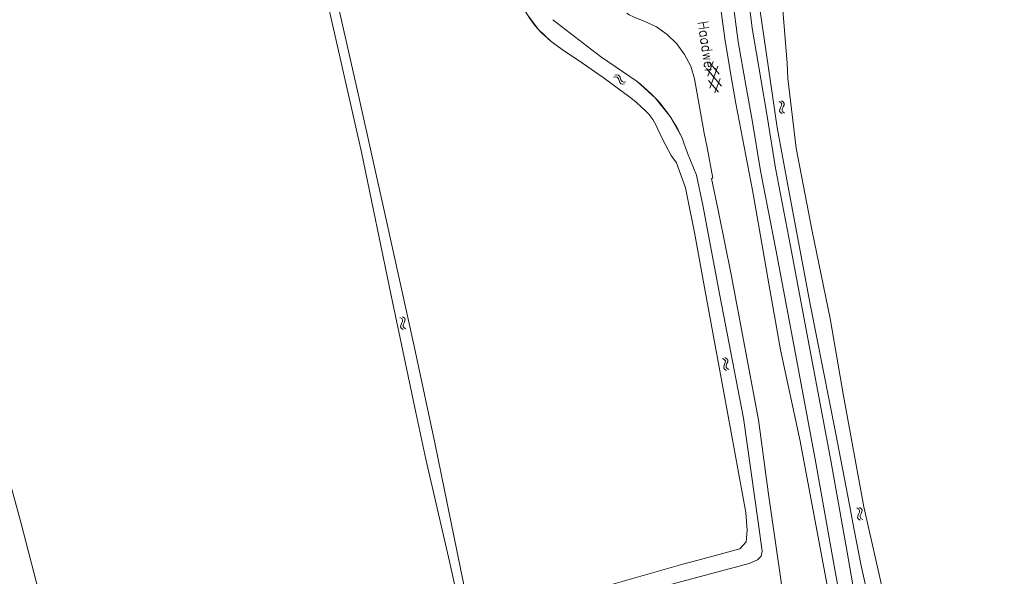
# Model space of a CAD drawing. Header units: metres. Extents: x 189705 to 199106, y 581686 to 588448.
# Tile 409 of 555: x 195938 to 196132, y 587648 to 587758. Entities that reach past the tile are written whole.
import ezdxf

# ---------------------------------------------------------------- set-up
doc = ezdxf.new("R2010")
doc.units = ezdxf.units.M
doc.layers.add('B-WA-OG-GBKN-G', color=7, linetype='Continuous', lineweight=18)
doc.styles.add('Style-STANDARD', font='STANDARD.shx')

msp = doc.modelspace()

# ---------------------------------------------------------------- linework, layer by layer
at = {"layer": 'B-WA-OG-GBKN-G'}
for p, q in [((196073.961, 587746.68), (196074.995, 587749.55)), ((196074.254, 587749.416), (196076.223, 587747.086)), ((196073.686, 587748.212), (196076.652, 587744.699)), ((196074.39, 587744.292), (196075.948, 587748.617)), ((196055.391, 587746.456), (196055.793, 587746.52)), ((196055.65, 587746.88), (196056.052, 587746.946)), ((196055.793, 587746.52), (196056.114, 587746.45)), ((196056.052, 587746.946), (196056.372, 587746.879)), ((196056.114, 587746.45), (196056.323, 587746.2)), ((196056.323, 587746.2), (196056.459, 587745.808)), ((196056.372, 587746.879), (196056.589, 587746.619)), ((196056.459, 587745.808), (196056.586, 587745.42)), ((196056.586, 587745.42), (196056.795, 587745.166)), ((196056.589, 587746.619), (196056.717, 587746.233)), ((196056.717, 587746.233), (196056.847, 587745.846)), ((196056.847, 587745.846), (196057.055, 587745.591)), ((196057.055, 587745.591), (196057.384, 587745.518)), ((196057.384, 587745.518), (196057.787, 587745.583)), ((196074.113, 587745.828), (196076.081, 587743.496)), ((196075.341, 587743.363), (196076.376, 587746.236)), ((196056.795, 587745.166), (196057.124, 587745.095)), ((196057.124, 587745.095), (196057.528, 587745.16)), ((196088.028, 587741.704), (196088.358, 587741.464)), ((196088.358, 587741.464), (196088.536, 587741.189)), ((196088.51, 587741.821), (196088.842, 587741.584)), ((196088.842, 587741.584), (196089.021, 587741.311)), ((196088.143, 587740.126), (196088.111, 587739.798)), ((196088.111, 587739.798), (196088.295, 587739.515)), ((196088.327, 587740.49), (196088.143, 587740.126)), ((196088.295, 587739.515), (196088.627, 587739.277)), ((196088.507, 587740.864), (196088.327, 587740.49)), ((196088.536, 587741.189), (196088.507, 587740.864)), ((196088.628, 587740.243), (196088.596, 587739.916)), ((196088.596, 587739.916), (196088.778, 587739.633)), ((196088.81, 587740.609), (196088.628, 587740.243)), ((196088.778, 587739.633), (196089.11, 587739.394)), ((196088.991, 587740.973), (196088.81, 587740.609)), ((196089.021, 587741.311), (196088.991, 587740.973)), ((196013.26, 587699.069), (196013.596, 587698.838)), ((196013.596, 587698.838), (196013.781, 587698.566)), ((196013.74, 587699.198), (196014.077, 587698.969)), ((196014.077, 587698.969), (196014.263, 587698.7)), ((196014.263, 587698.7), (196014.242, 587698.362)), ((196013.415, 587697.494), (196013.391, 587697.166)), ((196013.391, 587697.166), (196013.581, 587696.887)), ((196013.589, 587697.863), (196013.415, 587697.494)), ((196013.581, 587696.887), (196013.919, 587696.657)), ((196013.76, 587698.241), (196013.589, 587697.863)), ((196013.781, 587698.566), (196013.76, 587698.241)), ((196013.896, 587697.624), (196013.872, 587697.295)), ((196013.872, 587697.295), (196014.061, 587697.016)), ((196014.069, 587697.994), (196013.896, 587697.624)), ((196014.061, 587697.016), (196014.398, 587696.786)), ((196014.242, 587698.362), (196014.069, 587697.994)), ((196077.22, 587690.75), (196076.87, 587690.962)), ((196077.692, 587690.905), (196077.342, 587691.116)), ((196077.109, 587689.058), (196077.112, 587689.396)), ((196077.31, 587688.799), (196077.109, 587689.058)), ((196077.112, 587689.396), (196077.265, 587689.773)), ((196077.423, 587690.482), (196077.22, 587690.75)), ((196077.265, 587689.773), (196077.417, 587690.152)), ((196077.417, 587690.152), (196077.423, 587690.482)), ((196077.584, 587689.217), (196077.586, 587689.544)), ((196077.783, 587688.957), (196077.584, 587689.217)), ((196077.586, 587689.544), (196077.736, 587689.93)), ((196077.897, 587690.637), (196077.692, 587690.905)), ((196077.736, 587689.93), (196077.891, 587690.308)), ((196077.891, 587690.308), (196077.897, 587690.637)), ((196077.659, 587688.589), (196077.31, 587688.799)), ((196078.131, 587688.744), (196077.783, 587688.957)), ((196103.72, 587661.21), (196103.384, 587661.443)), ((196103.508, 587659.528), (196103.532, 587659.866)), ((196103.532, 587659.866), (196103.707, 587660.233)), ((196103.707, 587660.233), (196103.881, 587660.602)), ((196103.907, 587660.93), (196103.72, 587661.21)), ((196104.201, 587661.336), (196103.864, 587661.569)), ((196103.881, 587660.602), (196103.907, 587660.93)), ((196103.991, 587659.659), (196104.014, 587659.984)), ((196104.014, 587659.984), (196104.187, 587660.361)), ((196104.187, 587660.361), (196104.364, 587660.729)), ((196104.389, 587661.057), (196104.201, 587661.336)), ((196104.364, 587660.729), (196104.389, 587661.057)), ((196103.692, 587659.258), (196103.508, 587659.528)), ((196104.028, 587659.027), (196103.692, 587659.258)), ((196104.174, 587659.386), (196103.991, 587659.659)), ((196104.509, 587659.154), (196104.174, 587659.386))]:
    msp.add_line(p, q, dxfattribs=at)
at = {"layer": 'B-WA-OG-GBKN-G', "flags": 128}
for points in [[(196132.435, 587500), (196130.992, 587507.909), (196128.527, 587520.873), (196128.358, 587522.435), (196127.736, 587530.859), (196126.251, 587548.54), (196124.584, 587567.291), (196124.264, 587569.806), (196122.201, 587581.679), (196118.639, 587597.239), (196114.996, 587610.059), (196109.365, 587630.227), (196108.118, 587633.886), (196107.155, 587637.567), (196106.165, 587641.168), (196104.153, 587650.352), (196102.492, 587658.868), (196101.879, 587662.041), (196099.16, 587676.388), (196094.171, 587701.653), (196089.89, 587724.451), (196087.651, 587736.563), (196084.24, 587759.942), (196082.756, 587776.698)], [(196074.886, 587774.702), (196075.952, 587764.385), (196077.296, 587754.101)], [(196087.524, 587775.097), (196089.594, 587749.262), (196089.728, 587746.198), (196091.405, 587732.491), (196094.57, 587716.049), (196098.084, 587698.834), (196100.728, 587683.605), (196104.731, 587661.692), (196110.24, 587637.25)], [(196081.182, 587770.197), (196081.849, 587763.148), (196082.739, 587756.123)], [(196000, 587756.592), (195997.32, 587768.409)], [(196000, 587765.295), (196005.042, 587743.189), (196010.511, 587718.38), (196016.081, 587693.392), (196020.138, 587674.302), (196025.754, 587646.596), (196026.913, 587641.08), (196027.217, 587640.419), (196027.648, 587639.986), (196027.902, 587639.808), (196028.283, 587639.654), (196029.376, 587639.805), (196037.079, 587641.621), (196054.344, 587646.138), (196069.016, 587650.381), (196071.787, 587651.088)], [(196035.678, 587765.261), (196036.774, 587761.907), (196038.406, 587758.778), (196040.529, 587755.96), (196043.087, 587753.529)], [(196078.817, 587762.044), (196079.948, 587753.454), (196081.434, 587744.919)], [(196057.995, 587759.094), (196058.444, 587758.784), (196059.327, 587758.356), (196060.243, 587758.007), (196061.446, 587757.52)], [(196043.403, 587757.824), (196052.787, 587750.553), (196060.031, 587745.59)], [(196069.349, 587750.924), (196067.84, 587753.07), (196065.98, 587754.92), (196063.827, 587756.419), (196061.446, 587757.52)], [(196000, 587631.015), (196011.906, 587634.093), (196021.136, 587636.923), (196023.45, 587637.783), (196024.341, 587638.34), (196024.927, 587638.923), (196025.156, 587639.609), (196025.209, 587640.321), (196025.008, 587641.998), (196023.043, 587650.895), (196018.378, 587671.078), (196016.388, 587680.28), (196011.5, 587703.412), (196005.656, 587731.652), (196000, 587756.592)], [(196082.739, 587756.123), (196084.403, 587746.128), (196085.692, 587738.757)], [(196060.902, 587740.546), (196059.782, 587741.575), (196058.604, 587742.537), (196053.349, 587746.44), (196048.391, 587749.8), (196045.722, 587751.641), (196043.087, 587753.529)], [(196077.296, 587754.101), (196078.43, 587747.362), (196079.52, 587741.267)], [(196071.361, 587746.169), (196070.621, 587748.659), (196069.349, 587750.924)], [(196068.826, 587734.605), (196066.509, 587738.732), (196063.551, 587742.427), (196060.031, 587745.59)], [(196071.361, 587746.169), (196073.247, 587735.435), (196073.825, 587732.62), (196074.936, 587726.516), (196074.705, 587726.477), (196076.051, 587719.866), (196078.553, 587707.503)], [(196082.7, 587737.965), (196081.434, 587744.919)], [(196079.52, 587741.267), (196082.762, 587724.153)], [(196099.841, 587644.562), (196098.402, 587652.565), (196095.239, 587670.347), (196091.038, 587692.9), (196087.352, 587712.444), (196084.378, 587728.004), (196082.7, 587737.965)], [(196102.782, 587645.163), (196101.423, 587652.712), (196098.204, 587670.809), (196093.976, 587693.508), (196090.276, 587713.13), (196087.331, 587728.534), (196085.692, 587738.757)], [(196067.79, 587729.541), (196066.717, 587731.013), (196065.161, 587734.001), (196064.074, 587736.361)], [(196068.826, 587734.605), (196069.983, 587731.481)], [(196069.983, 587731.481), (196071.723, 587727.127), (196072.963, 587721.212), (196076.327, 587703.37), (196080.988, 587679.18), (196083.949, 587658.18), (196084.679, 587652.92), (196084.513, 587651.962), (196083.783, 587651.189), (196082.113, 587650.488), (196059.994, 587644.593), (196059.075, 587644.045), (196059.095, 587643.575), (196060.469, 587635.623)], [(196081.484, 587660.552), (196077.131, 587684.228), (196073.739, 587702.809), (196071.368, 587715.787), (196070.055, 587722.351), (196069.54, 587724.606), (196067.79, 587729.541)], [(196088.332, 587692.654), (196085.817, 587706.786), (196084.837, 587712.505), (196082.762, 587724.153)], [(196078.553, 587707.503), (196083.96, 587678.816)], [(196088.332, 587692.654), (196092.162, 587674.636)], [(196083.96, 587678.816), (196085.886, 587664.607), (196089.1, 587642.349), (196091.906, 587623.265), (196093.685, 587612.12), (196094.33, 587607.601), (196096.3, 587596.059), (196100.537, 587573.468), (196101.917, 587565.648)], [(195981.286, 587500), (195975.384, 587526.382), (195971.474, 587544.262), (195967.437, 587562.444), (195961.037, 587591.08), (195960.15, 587595.026), (195959.26, 587597.64), (195957.36, 587602.988), (195953.739, 587611.901), (195951.438, 587617.751), (195950.607, 587619.949), (195947.995, 587625), (195946.757, 587627.993), (195945.808, 587630.489), (195944.976, 587633.46), (195943.552, 587639.045), (195938.569, 587658.384), (195933.534, 587676.473)], [(196092.162, 587674.636), (196106.537, 587598.12), (196116.588, 587544.746)], [(196071.787, 587651.088), (196080.248, 587653.397), (196081.549, 587654.751), (196081.75, 587657.042), (196081.484, 587660.552)]]:
    msp.add_lwpolyline(points, dxfattribs=at)
at = {"layer": 'B-WA-OG-GBKN-G'}
for centre, radius, start, end in [((196056.511, 587770.212), 21.413, 193.36804, 231.17847), ((196042.504, 587722.544), 28.953, 24.61755, 52.74658), ((196053.367, 587731.54), 11.743, 24.23983, 50.08042)]:
    msp.add_arc(centre, radius, start, end, dxfattribs=at)

# ---------------------------------------------------------------- texts
at = {"layer": 'B-WA-OG-GBKN-G', "style": 'Style-STANDARD'}
msp.add_text('Haadwei', height=2, rotation=278.45426, dxfattribs=at).set_placement((196071.984, 587757.381))

doc.saveas('drawing.dxf')
